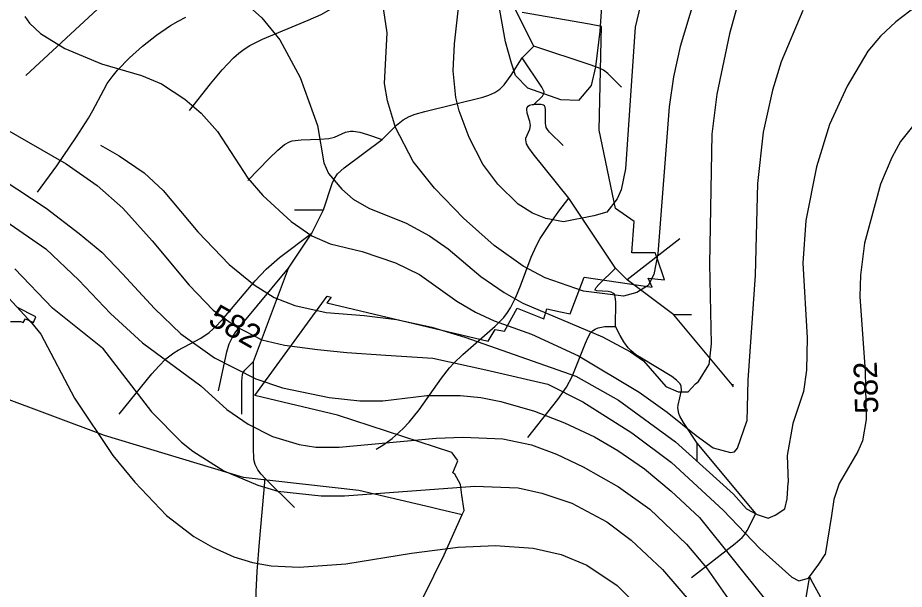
# Model space of a CAD drawing. Extents: x -709584 to -702006, y -1161789 to -1157496.
# Drawn here: x -705423 to -705043.4, y -1158764.5 to -1158519.8 of the extents above; entities that cross this region are included whole.
import ezdxf

# ---------------------------------------------------------------- set-up
doc = ezdxf.new("R2010")
doc.units = 0
for name, color, linetype in [('120_vrstevnice hlavní', 7, 'Continuous'), ('121_vrstevnice hlavní_popis', 7, 'Continuous'), ('122_vrstevnice základní', 7, 'Continuous'), ('408_BPEJ_linie', 7, 'Continuous'), ('411_akumulovaný odtok', 7, 'Continuous')]:
    doc.layers.add(name, color=color, linetype=linetype)

msp = doc.modelspace()

# ---------------------------------------------------------------- linework, layer by layer
at = {"layer": '120_vrstevnice hlavní'}
for points in [[(-705171.88, -1158498.16), (-705173.73, -1158525.62), (-705175.6, -1158540.89), (-705177.44, -1158548.82), (-705182.82, -1158555.29), (-705190.41, -1158554.9), (-705204.52, -1158549.9), (-705209.82, -1158544.51), (-705211.54, -1158539.28), (-705214.11, -1158530.18), (-705218, -1158508.42)], [(-705035.02, -1158512.44), (-705047.03, -1158521.59), (-705053.47, -1158527.74), (-705058.9, -1158534.17), (-705067.77, -1158549.05), (-705075.35, -1158565.49), (-705080.93, -1158583.66), (-705085.5, -1158606.54), (-705086.79, -1158624.84), (-705084.93, -1158656.88), (-705085.22, -1158670.61), (-705086.5, -1158679.76), (-705091.08, -1158693.49), (-705093.51, -1158707.22), (-705093.08, -1158718.8)], [(-705387.51, -1158574.38), (-705379.5, -1158578.91), (-705368.91, -1158586.16), (-705360.73, -1158593.73), (-705345.92, -1158611.5), (-705332.46, -1158625.43), (-705321.71, -1158634.22), (-705313.17, -1158639.57), (-705304.28, -1158643.04), (-705290.94, -1158646.02), (-705274.65, -1158647.28), (-705260.79, -1158649.06), (-705245.73, -1158652.22), (-705231.53, -1158656.57), (-705184.04, -1158673.18), (-705165.73, -1158683.48), (-705141.28, -1158701.36), (-705116.54, -1158723.81), (-705110.96, -1158730.1), (-705106.29, -1158732.44), (-705101.58, -1158734.1), (-705098.7, -1158732.82), (-705094.54, -1158730.05), (-705093.48, -1158725.82), (-705093.08, -1158718.8)], [(-705435.19, -1158630.8), (-705417.01, -1158650.59)], [(-705417.01, -1158650.59), (-705413.15, -1158655.3), (-705398.7, -1158682.62), (-705382.26, -1158707.22), (-705372.82, -1158718.66), (-705359.23, -1158732.96), (-705347.65, -1158741.83), (-705339.64, -1158746.41), (-705330.48, -1158750.55), (-705322.48, -1158752.98), (-705314.47, -1158754.41), (-705302.45, -1158754.99), (-705282.43, -1158753.56), (-705254.4, -1158748.98), (-705234.38, -1158746.41), (-705218.36, -1158745.69), (-705202.34, -1158746.83), (-705190.33, -1158749.55), (-705179.32, -1158754.13), (-705166.3, -1158762.85), (-705155.72, -1158773.58)]]:
    msp.add_lwpolyline(points, dxfattribs=at)
at = {"layer": '122_vrstevnice základní'}
for points in [[(-705150, -1158487.84), (-705158.58, -1158523.88), (-705162.79, -1158584.46), (-705164.58, -1158593.53), (-705166.28, -1158597.36), (-705170.71, -1158603.08), (-705176.31, -1158604.65), (-705189.23, -1158607.11), (-705196.91, -1158605.82), (-705202.63, -1158603.53), (-705208.64, -1158599.67), (-705217.36, -1158591.09), (-705223.8, -1158582.51), (-705229.66, -1158571.07), (-705233.95, -1158559.63), (-705235.38, -1158553.91), (-705236.53, -1158542.47), (-705235.95, -1158531.03), (-705232.81, -1158502.42)], [(-705325.05, -1158514.01), (-705318.47, -1158519.87), (-705310.75, -1158529.31), (-705302.03, -1158545.33), (-705294.59, -1158565.92), (-705291.87, -1158581.94), (-705289.87, -1158586.52), (-705284.15, -1158593.24), (-705279.29, -1158597.53), (-705272.71, -1158601.39), (-705256.69, -1158607.68), (-705246.68, -1158613.12), (-705238.67, -1158618.69), (-705224.66, -1158630.56), (-705214.64, -1158637.43), (-705206.64, -1158642.01), (-705172.6, -1158656.45), (-705160.58, -1158662.89), (-705155.01, -1158666.75), (-705145.42, -1158677.72), (-705140.24, -1158679.99), (-705135.88, -1158679.98), (-705132.73, -1158676.55), (-705131.52, -1158675.6), (-705127.12, -1158668.46)], [(-705153.01, -1158634.43), (-705157.95, -1158637.45), (-705163.59, -1158638.94), (-705180.75, -1158636.86), (-705197.2, -1158631.14), (-705206.49, -1158626.13), (-705218.93, -1158617.26), (-705232.09, -1158605.68), (-705244.53, -1158592.81), (-705253.69, -1158581.37), (-705261.27, -1158566.78), (-705264.7, -1158555.34), (-705265.98, -1158547.9), (-705264.84, -1158526.31), (-705266.7, -1158513.86)], [(-705133.27, -1158512.15), (-705139.28, -1158532.17), (-705142.14, -1158545.04), (-705144, -1158557.91), (-705148.86, -1158620.84), (-705150.57, -1158629.71), (-705153.01, -1158634.43)], [(-705114.1, -1158511.58), (-705118.25, -1158526.74), (-705123.69, -1158552.48), (-705125.83, -1158569.64), (-705126.83, -1158625.13), (-705126.12, -1158659.45), (-705127.12, -1158668.46)], [(-704933.19, -1158514.15), (-704941.77, -1158523.45), (-704949.21, -1158529.17), (-704959.22, -1158535.17), (-704971.23, -1158540.04), (-705009.28, -1158549.76), (-705023.29, -1158554.62), (-705029.3, -1158557.63), (-705035.31, -1158561.92), (-705039.31, -1158565.64), (-705045.03, -1158572.79), (-705048.75, -1158579.65), (-705053.61, -1158591.09), (-705060.33, -1158616.26), (-705062.05, -1158629.99), (-705062.33, -1158639.15), (-705060.05, -1158671.18), (-705059.62, -1158691.77), (-705061.19, -1158700.93), (-705063.19, -1158705.5), (-705071.2, -1158719.23), (-705073.49, -1158726.1), (-705074.49, -1158732.96), (-705077.3, -1158749.62)], [(-705086.79, -1158516.73), (-705096.08, -1158538.75), (-705099.8, -1158550.76), (-705103.81, -1158568.78), (-705106.24, -1158590.81), (-705107.24, -1158629.99), (-705110.39, -1158674.9), (-705110.82, -1158692.49)], [(-705574.04, -1158521.74), (-705560.05, -1158528.31), (-705546.92, -1158535.73), (-705535.6, -1158542.94), (-705514.8, -1158556.21), (-705482.74, -1158573.13), (-705468.73, -1158581.45), (-705445.38, -1158595.08), (-705411, -1158618.69), (-705396.84, -1158632.14), (-705383.26, -1158646.44), (-705369.53, -1158659.02), (-705344.64, -1158677.33)], [(-705420.01, -1158519.3), (-705418.01, -1158522.16), (-705413.29, -1158526.59), (-705402.85, -1158533.03), (-705387.12, -1158539.61), (-705369.96, -1158544.47), (-705361.38, -1158548.05), (-705351.37, -1158554.62), (-705344.5, -1158560.63), (-705337.49, -1158568.5), (-705324.48, -1158588.52), (-705318.04, -1158595.96), (-705305.89, -1158606.97), (-705297.02, -1158613.12), (-705289.15, -1158616.55), (-705275.57, -1158619.84), (-705261.27, -1158624.7), (-705250.97, -1158629.71), (-705234.95, -1158641.15), (-705226.94, -1158645.87), (-705218.93, -1158649.58), (-705202.92, -1158655.31), (-705182.9, -1158664.6), (-705156.87, -1158680.05), (-705144.85, -1158688.63), (-705132.41, -1158698.64), (-705125.17, -1158703.93), (-705117.78, -1158705.93), (-705116.1, -1158705.59), (-705114.83, -1158704.11), (-705110.82, -1158692.49)], [(-705461.78, -1158547.99), (-705449.82, -1158555.07), (-705402.25, -1158582.31), (-705388.94, -1158591.62), (-705378.03, -1158601.26), (-705365.41, -1158615.26), (-705349.58, -1158634.34), (-705339.37, -1158645), (-705329.99, -1158651.73), (-705318.52, -1158657.68), (-705308.78, -1158659.95), (-705294.58, -1158661.9), (-705282.09, -1158663.16)], [(-705429.68, -1158588.98), (-705410.83, -1158601.29), (-705396.68, -1158612.14), (-705386.97, -1158620.23), (-705378.12, -1158629.51), (-705364.5, -1158644.29), (-705353.09, -1158655.13), (-705338.78, -1158665.46), (-705321.05, -1158674.33), (-705309.6, -1158678.19), (-705289.58, -1158682.33), (-705276.43, -1158683.77), (-705266.7, -1158683.77), (-705247.82, -1158681.48), (-705233.52, -1158681.48), (-705224.66, -1158682.33), (-705216.07, -1158684.05), (-705201.77, -1158688.2), (-705188.9, -1158693.2), (-705176.03, -1158699.21), (-705166.02, -1158705.07), (-705154.58, -1158712.94), (-705143.14, -1158722.52), (-705130.98, -1158733.82), (-705087.83, -1158787.66)], [(-705386.69, -1158661.31), (-705408.14, -1158644.15), (-705424.3, -1158627.28)], [(-705386.69, -1158661.31), (-705365.67, -1158688.49), (-705352.8, -1158701.5), (-705348.08, -1158705.36), (-705334.78, -1158713.8), (-705320.19, -1158719.95), (-705311.61, -1158722.52), (-705293.02, -1158724.52), (-705283, -1158724.52), (-705227.23, -1158720.38), (-705208.64, -1158721.09), (-705198.63, -1158723.38), (-705185.76, -1158727.67), (-705170.74, -1158735.54), (-705160.3, -1158743.4), (-705146.85, -1158755.99), (-705133.7, -1158771.29)], [(-705282.09, -1158663.16), (-705265.32, -1158664.27), (-705245.3, -1158665.57), (-705222.55, -1158670.48), (-705196.05, -1158676.61), (-705181.04, -1158684.2), (-705160.01, -1158697.5), (-705142.99, -1158710.22), (-705120.97, -1158730.67), (-705105.24, -1158746.98), (-705091.51, -1158759.28), (-705088.48, -1158760.8), (-705084.43, -1158759.72), (-705079.88, -1158753.73), (-705077.3, -1158749.62)], [(-705344.64, -1158677.33), (-705333.49, -1158687.48), (-705324.33, -1158693.78), (-705313.9, -1158699.07), (-705302.45, -1158702.5), (-705295.3, -1158703.64), (-705285.29, -1158703.64), (-705243.82, -1158699.78), (-705232.38, -1158699.35), (-705215.22, -1158700.07), (-705203.06, -1158702.64), (-705192.33, -1158706.65), (-705180.89, -1158712.08), (-705165.73, -1158720.66), (-705152.29, -1158730.25), (-705136.56, -1158745.12), (-705128.12, -1158755.27), (-705117.11, -1158771)]]:
    msp.add_lwpolyline(points, dxfattribs=at)
at = {"layer": '408_BPEJ_linie'}
for points in [[(-705232.67, -1158732.43), (-705231.89, -1158730.69), (-705232.89, -1158724.16), (-705233.39, -1158719.65), (-705235.89, -1158715.13), (-705236.64, -1158714.66), (-705234.5, -1158709.5), (-705234.74, -1158709.16), (-705237, -1158706), (-705237.07, -1158705.98), (-705286, -1158690), (-705321.5, -1158681.5), (-705290.5, -1158639), (-705288.83, -1158639.39), (-705290.63, -1158641.89), (-705221.49, -1158658.21), (-705218.51, -1158653.3), (-705214.5, -1158654), (-705209.14, -1158644.11), (-705197.68, -1158648.77), (-705196.38, -1158644.43), (-705190.54, -1158645.66), (-705186.5, -1158646.5), (-705180.4, -1158630.81), (-705151.31, -1158635.14), (-705153.08, -1158631.26), (-705146, -1158632), (-705149.2, -1158622.79), (-705150, -1158620.5), (-705160, -1158620.5), (-705159, -1158607), (-705167, -1158601.5), (-705174, -1158568), (-705173.14, -1158529.59), (-705173, -1158523.5), (-705178.18, -1158522.59), (-705207, -1158517.5)], [(-705426.04, -1158649.88), (-705421.78, -1158649.88), (-705420.66, -1158650.34), (-705419.67, -1158648.69), (-705416.18, -1158650.29), (-705415.28, -1158647.78), (-705423.38, -1158643.68)], [(-705442.21, -1158670.79), (-705436.35, -1158676.65), (-705433, -1158680), (-705431.5, -1158681.5), (-705386, -1158698.5), (-705326.5, -1158716.5), (-705277, -1158722), (-705245.88, -1158729.32), (-705243, -1158730), (-705232.67, -1158732.43)], [(-705142.5, -1158892.5), (-705169.5, -1158877), (-705203, -1158863), (-705216.5, -1158840), (-705217.24, -1158818.82), (-705217.37, -1158815.23), (-705217.5, -1158811.5), (-705221.62, -1158809.96), (-705262.57, -1158794.65), (-705240.45, -1158749.77), (-705232.67, -1158732.43)], [(-705032, -1158860.5), (-705055, -1158812), (-705082.32, -1158762.06), (-705084, -1158759), (-705084.37, -1158761.26), (-705085.05, -1158765.39), (-705089, -1158789.5), (-705102.5, -1158820), (-705105.88, -1158823.06), (-705113.03, -1158829.54), (-705118.5, -1158834.5), (-705122.66, -1158861.74), (-705123, -1158864), (-705111.9, -1158868.87), (-705102.5, -1158873), (-705115.97, -1158881.7), (-705116.03, -1158881.41), (-705129, -1158889.12), (-705142.5, -1158892.5)]]:
    msp.add_lwpolyline(points, dxfattribs=at)
at = {"layer": '411_akumulovaný odtok'}
for p, q in [((-705201.99, -1158532), (-705211.99, -1158512)), ((-705206.99, -1158537), (-705201.99, -1158532)), ((-705166.99, -1158627), (-705186.99, -1158597)), ((-705304.49, -1158602), (-705291.99, -1158602)), ((-705296.99, -1158612), (-705291.99, -1158602)), ((-705306.99, -1158627), (-705296.99, -1158612)), ((-705139.49, -1158614.5), (-705161.99, -1158632)), ((-705321.99, -1158667), (-705306.99, -1158627)), ((-705161.99, -1158632), (-705166.99, -1158627)), ((-705141.99, -1158647), (-705161.99, -1158632)), ((-705134.49, -1158647), (-705141.99, -1158647)), ((-705116.99, -1158677), (-705141.99, -1158647)), ((-705131.99, -1158709.5), (-705131.99, -1158702)), ((-705106.99, -1158732), (-705131.99, -1158702)), ((-705304.49, -1158729.5), (-705316.99, -1158717))]:
    msp.add_line(p, q, dxfattribs=at)
for points in [[(-705419.49, -1158544.5), (-705371.52, -1158500.07), (-705364.11, -1158493.81), (-705358.92, -1158490.1), (-705356.19, -1158488.49), (-705350.56, -1158485.99), (-705344.65, -1158484.01), (-705329.45, -1158479.79), (-705323.43, -1158477.96), (-705317.58, -1158475.75), (-705314.65, -1158474.35), (-705308.96, -1158471.11), (-705302.44, -1158466.8), (-705281.99, -1158452)], [(-705349.49, -1158559.5), (-705340.46, -1158548.05), (-705335.42, -1158542.07), (-705330.55, -1158536.93), (-705328.35, -1158534.99), (-705326.07, -1158533.26), (-705323.56, -1158531.69), (-705318.24, -1158528.99), (-705298.58, -1158520.88), (-705293.08, -1158518.36), (-705287.84, -1158515.47), (-705275.97, -1158507.14), (-705273.57, -1158505.79), (-705271.07, -1158504.76), (-705268.38, -1158504.14), (-705265.58, -1158503.88), (-705262.7, -1158503.88), (-705256.78, -1158504.41), (-705244.35, -1158506.53), (-705216.99, -1158512)], [(-705414.49, -1158594.5), (-705406.32, -1158583.19), (-705397.77, -1158570.74), (-705392.73, -1158562.85), (-705390.77, -1158559.49), (-705386.19, -1158550.67), (-705384.63, -1158547.99), (-705382.57, -1158545.05), (-705380.25, -1158542.25), (-705375.09, -1158536.95), (-705369.5, -1158531.96), (-705363.63, -1158527.29), (-705357.51, -1158523.07), (-705354.34, -1158521.21), (-705351.07, -1158519.6)], [(-705164.49, -1158549.5), (-705170.25, -1158543.74), (-705172.17, -1158542.31), (-705173.62, -1158541.57), (-705177.49, -1158540.13), (-705201.99, -1158532)], [(-705266.99, -1158572), (-705260.73, -1158565.74), (-705257.96, -1158563.49), (-705255.39, -1158562.04), (-705252.79, -1158561.07), (-705248.73, -1158559.9), (-705223.85, -1158553.77), (-705221.2, -1158552.94), (-705218.7, -1158551.88), (-705216.52, -1158550.42), (-705214.66, -1158548.51), (-705211.63, -1158544.33), (-705206.99, -1158537)], [(-705201.99, -1158557), (-705198.24, -1158553.35), (-705197.64, -1158552.31), (-705197.6, -1158551.55), (-705198.58, -1158549.51), (-705206.99, -1158537)], [(-705186.99, -1158597), (-705202.31, -1158578.04), (-705204.16, -1158575.47), (-705205.08, -1158573.77), (-705205.46, -1158572.09), (-705205.36, -1158571.34), (-705203.73, -1158567.56), (-705203.47, -1158565.94), (-705203.73, -1158564.23), (-705204.8, -1158560.65), (-705204.96, -1158558.89), (-705204.8, -1158558.17), (-705204.44, -1158557.62), (-705203.91, -1158557.26), (-705202.71, -1158556.96), (-705201.99, -1158557)], [(-705189.49, -1158574.5), (-705195.26, -1158568.81), (-705196.18, -1158567.68), (-705196.64, -1158566.85), (-705196.98, -1158564.99), (-705197.03, -1158559.03), (-705197.16, -1158558.16), (-705197.47, -1158557.48), (-705197.81, -1158557.25), (-705198.84, -1158557), (-705201.99, -1158557)], [(-705324.49, -1158589.5), (-705315.37, -1158580.1), (-705311.65, -1158576.46), (-705308.72, -1158574.09), (-705306.6, -1158572.94), (-705305.42, -1158572.56), (-705301.63, -1158572.03), (-705293.7, -1158571.83), (-705289.83, -1158571.51), (-705287.41, -1158570.95), (-705282.59, -1158568.74), (-705280.49, -1158568.3), (-705279.33, -1158568.31), (-705276.46, -1158568.84), (-705273.2, -1158569.8), (-705266.99, -1158572)], [(-705291.99, -1158602), (-705288.3, -1158590.71), (-705287.39, -1158588.57), (-705286.13, -1158586.67), (-705283.17, -1158584.06), (-705266.99, -1158572)], [(-705269.49, -1158704.5), (-705266.64, -1158702.81), (-705262.68, -1158699.93), (-705257.89, -1158695.63), (-705255.43, -1158693), (-705251.11, -1158687.71), (-705241.46, -1158674.04), (-705238.04, -1158669.73), (-705236.22, -1158667.68), (-705232.44, -1158663.98), (-705218.48, -1158651.82), (-705214.9, -1158648.08), (-705213.33, -1158646.06), (-705211.97, -1158643.94), (-705209.67, -1158639.38), (-705207.72, -1158634.58), (-705203.16, -1158622.3), (-705200.9, -1158617.31), (-705199.24, -1158614.36), (-705195.28, -1158608.25), (-705191.29, -1158602.66), (-705186.99, -1158597)], [(-705379.49, -1158689.5), (-705365.52, -1158672.23), (-705362.58, -1158668.93), (-705359.51, -1158665.87), (-705356.17, -1158663.2), (-705354.32, -1158662.05), (-705344.6, -1158657.03), (-705341.01, -1158654.52), (-705337.73, -1158651.49), (-705334.65, -1158648.17), (-705321.3, -1158632.42), (-705316.61, -1158627.41), (-705310.87, -1158622.44), (-705296.99, -1158612)], [(-705336.99, -1158679.5), (-705333.4, -1158662.88), (-705332.4, -1158659.43), (-705330.92, -1158656.21), (-705329.6, -1158654.21), (-705327.37, -1158651.35), (-705306.99, -1158627)], [(-705166.99, -1158652), (-705166.87, -1158641.36), (-705167.1, -1158639.32), (-705167.51, -1158638.21), (-705167.85, -1158637.79), (-705168.9, -1158637.28), (-705170.23, -1158637.06), (-705174.99, -1158636.76), (-705175.66, -1158636.41), (-705175.69, -1158636.12), (-705175.31, -1158635.35), (-705174.09, -1158633.94), (-705166.99, -1158627)], [(-705204.49, -1158699.5), (-705191.7, -1158683.17), (-705187.96, -1158677.92), (-705185.6, -1158673.39), (-705179.85, -1158659.11), (-705178.83, -1158656.84), (-705177.66, -1158654.76), (-705176.81, -1158653.84), (-705175.7, -1158653.07), (-705174.41, -1158652.54), (-705171.53, -1158652.01), (-705166.99, -1158652)], [(-705131.99, -1158702), (-705137.95, -1158693.1), (-705139.4, -1158690.38), (-705139.85, -1158689.2), (-705140.31, -1158686.81), (-705140.25, -1158685.73), (-705138.76, -1158679.39), (-705138.87, -1158677.52), (-705139.32, -1158676.59), (-705140.84, -1158674.92), (-705142.86, -1158673.4), (-705155.94, -1158665.55), (-705158.26, -1158664.05), (-705160.49, -1158662.32), (-705161.63, -1158661.14), (-705163.51, -1158658.58), (-705165.08, -1158655.89), (-705166.99, -1158652)], [(-705326.99, -1158689.5), (-705327.03, -1158675.39), (-705326.8, -1158672.57), (-705326.48, -1158671.74), (-705325.7, -1158670.65), (-705321.99, -1158667)], [(-705316.99, -1158717), (-705318.78, -1158715.22), (-705320.23, -1158713.35), (-705321.35, -1158711.12), (-705321.87, -1158708.89), (-705322.03, -1158703.84), (-705321.99, -1158667)], [(-705116.53, -1158677), (-705116.99, -1158677)], [(-705116.53, -1158677.78), (-705116.99, -1158677)], [(-705319.49, -1158849.5), (-705318.9, -1158849.16), (-705318.28, -1158848.34), (-705317.77, -1158847.12), (-705317.54, -1158845.57), (-705317.83, -1158843.51), (-705318.66, -1158841.23), (-705322.55, -1158833.72), (-705323.54, -1158831.22), (-705324.03, -1158829), (-705324.52, -1158822.24), (-705325.25, -1158816.27), (-705325.33, -1158813.75), (-705325.05, -1158808.53), (-705323.75, -1158795.48), (-705323.51, -1158787.38), (-705323.08, -1158785.23), (-705321.11, -1158778.87), (-705320.71, -1158776.72), (-705320.62, -1158774.88), (-705320.84, -1158765.6), (-705320.45, -1158756.82), (-705319.48, -1158744.31), (-705316.99, -1158717)], [(-705134.49, -1158759.5), (-705115.71, -1158744.95), (-705112.76, -1158742.37), (-705111.79, -1158741.23), (-705110.62, -1158739.36), (-705106.99, -1158732)]]:
    msp.add_lwpolyline(points, dxfattribs=at)

# ---------------------------------------------------------------- texts
at = {"layer": '121_vrstevnice hlavní_popis'}
for rotation, p in [(330.4462, (-705342.01, -1158650.7)), (91.9399, (-705054.41, -1158689.14))]:
    msp.add_text('582', height=10, rotation=rotation, dxfattribs=at).set_placement(p)

doc.saveas('drawing.dxf')
